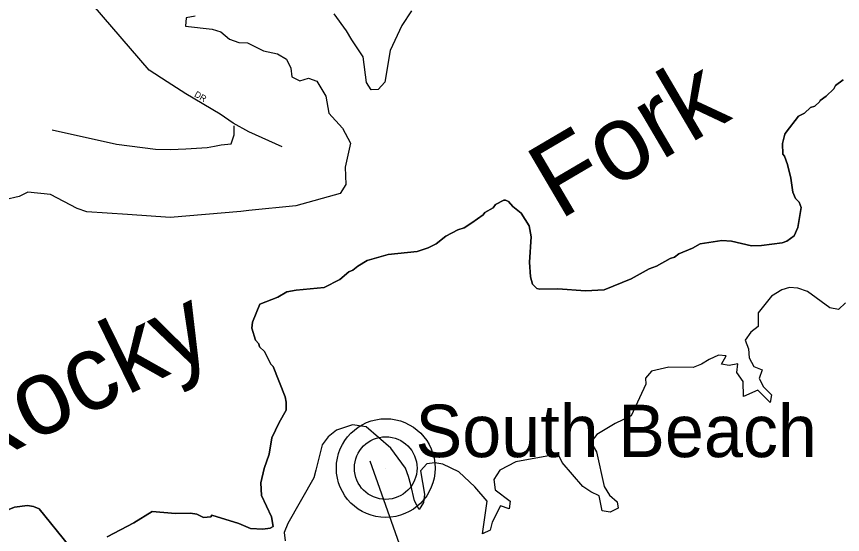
# Model space of a CAD drawing. Extents: x 1525783 to 1900577, y 218250 to 627376.
# Drawn here: x 1688647 to 1695217, y 431654 to 435775 of the extents above; entities that cross this region are included whole.
import ezdxf

# ---------------------------------------------------------------- set-up
doc = ezdxf.new("R2010")
doc.units = 0
for name, color, linetype in [('GM_X_County_Road', 7, 'Continuous'), ('GM_X_Major_Lake', 7, 'Continuous'), ('GM_X_Major_Lake_Text', 7, 'Continuous'), ('GM_X_Township', 7, 'Continuous'), ('GM_X_Township_Subdivision', 7, 'Continuous'), ('GM_X_Township_Subdivision_Text', 7, 'Continuous'), ('GM_X_Unincorporated', 7, 'Continuous'), ('GM_X_Unincorporated_Location', 7, 'Continuous'), ('GM_X_Unincorporated_Text', 7, 'Continuous')]:
    doc.layers.add(name, color=color, linetype=linetype)

msp = doc.modelspace()

# ---------------------------------------------------------------- linework, layer by layer
at = {"layer": 'GM_X_County_Road'}
msp.add_lwpolyline([(1692554.2, 429282.1), (1692503.5, 429590.5), (1692423.3, 429925.5), (1692333.5, 430190.4), (1692207.9, 430382), (1692106.6, 430502.8), (1692009.5, 430715.7), (1691880.1, 431003.7), (1691770.4, 431359.4), (1691460.8, 432237.5)], dxfattribs=at)
at = {"layer": 'GM_X_Major_Lake'}
for points in [[(1691789.1, 435819.9), (1691712.8, 435702.9), (1691618.8, 435504.1), (1691578, 435252.1), (1691524.8, 435194.9), (1691468.6, 435191.9), (1691431.6, 435250.7), (1691403.3, 435453.8), (1691315.6, 435589.7), (1691270.8, 435660.6), (1691173.1, 435796.8)], [(1690068, 435778.3), (1689995.5, 435763.6), (1689992.3, 435697.5), (1690202.4, 435675.7), (1690272.1, 435652.4), (1690341.2, 435595), (1690415, 435569.6), (1690485.1, 435566.4), (1690612.2, 435501.9), (1690724, 435477.9), (1690793.4, 435436.5), (1690830.2, 435363.7), (1690836.9, 435295.4)], [(1690836.9, 435295.4), (1690900.5, 435264.2), (1690969, 435285), (1691034.8, 435261.8), (1691106.7, 435142.2), (1691130.2, 435005.4), (1691240.3, 434887.2), (1691304.2, 434767.7), (1691262.5, 434575.9), (1691266, 434437.5), (1691220.5, 434368.1), (1690867.8, 434268.1), (1690494.2, 434232.7), (1690431.9, 434223.8), (1689869.5, 434175.7), (1689529.1, 434199.8), (1689206.7, 434221.6), (1689129, 434247.1), (1688918.6, 434359.1), (1688736.5, 434376.4), (1688667.7, 434343.5), (1688552.9, 434317.5)], [(1695240.6, 433496.5), (1695185.5, 433445.3), (1695115.6, 433458.6), (1694939.5, 433588.1), (1694861.8, 433613.5), (1694795.7, 433618.7), (1694735.3, 433601.7), (1694654, 433549), (1694547.3, 433418.5), (1694547.2, 433308.2), (1694488.2, 433263.1), (1694442.9, 433199.8), (1694469.7, 433131.1), (1694474.4, 433058.8), (1694513.2, 432989.9), (1694578.9, 432964.7), (1694555.5, 432894.9), (1694588.3, 432830.1), (1694653.3, 432764.8), (1694642.1, 432704.8), (1694543.7, 432802.8), (1694430.5, 432752.7), (1694426.7, 432871.1), (1694377.9, 432944.2), (1694385.2, 433012.2), (1694316.8, 432997.4), (1694254.9, 433010.5), (1694292.2, 433076.1), (1694232.1, 433081.1), (1694157.3, 433046.4), (1694096.4, 433009.4), (1694029.8, 432982.5), (1693837.3, 432985.9), (1693698.4, 432954.3), (1693651.2, 432898.9), (1693652.3, 432848.8), (1693535.3, 432598.1), (1693409.8, 432536.2), (1693263.8, 432448.5), (1693216.5, 432389.2), (1693261.2, 432312.2), (1693322.1, 432036.3), (1693362.9, 431967.4), (1693426.1, 431914.1), (1693433.2, 431863.9), (1693368.4, 431832.9), (1693306.5, 431842), (1693282.6, 431960.8), (1693215.1, 431994.1), (1693151.7, 432035.4)], [(1691740.9, 432180.9), (1691625.6, 432341.4), (1691428.3, 432511.4), (1691320.3, 432525.4), (1691191.2, 432483.5), (1691126, 432430.6), (1691078.7, 432367.2), (1691028.8, 432165.6), (1691011.6, 432103.7), (1690806.3, 431740.3), (1690776.8, 431668.7), (1690783.6, 431602.4)], [(1693151.7, 432035.4), (1692986.9, 432226.8), (1692963.8, 432277.4), (1692895.7, 432282.6), (1692620, 432231.4), (1692492.5, 432165.5), (1692443, 432092.1), (1692453.4, 432009.7), (1692574, 431919.3), (1692566.9, 431859.3), (1692497.2, 431882.6), (1692430.5, 431751.4), (1692415.3, 431689.5), (1692352.6, 431660.5), (1692389.6, 431918.6), (1692293.5, 432032.6), (1692165.4, 432153.3), (1692038.2, 432213.7), (1691974.3, 432224.9), (1691909.9, 432216), (1691860.8, 432160.7), (1691893.4, 431975.6), (1691884.1, 431909.6), (1691849, 431852), (1691812.2, 431920.9), (1691782.5, 432049.8), (1691765.7, 432116.3), (1691740.9, 432180.9)]]:
    msp.add_lwpolyline(points, dxfattribs=at)
at = {"layer": 'GM_X_Township'}
for points in [[(1689366.9, 431635.7), (1689579.5, 431747.3), (1689727.1, 431836.9), (1689911.1, 431820.8), (1690031.5, 431822.8), (1690081.4, 431815.2), (1690134.6, 431789.3), (1690193, 431795.4), (1690201.4, 431807.2), (1690415.7, 431741.8), (1690508.6, 431702.6), (1690606.7, 431697.3), (1690665.2, 431705.4), (1690689.7, 431718.7), (1690676.3, 431793.5), (1690596.2, 431965), (1690591.8, 432065.7), (1690616, 432179.5), (1690656.1, 432292.8), (1690676.8, 432422.7), (1690735.4, 432545.5), (1690793, 432642.1), (1690793.3, 432706.4), (1690784.8, 432748.9), (1690689.2, 432991.3), (1690669.8, 433010), (1690619.2, 433110.2), (1690580.5, 433147.6), (1690573.3, 433172), (1690548.2, 433198.9), (1690519.6, 433296.4), (1690523.3, 433344.5), (1690582.6, 433487.3), (1690727, 433542.8), (1690796.7, 433584.7), (1690871.4, 433598.4), (1691094.8, 433619.1), (1691219.5, 433683.4), (1691289.9, 433743.4), (1691322.4, 433756.4), (1691361.7, 433789.3), (1691437.6, 433835), (1691603.7, 433881.8), (1691835.3, 433906.4), (1691922.5, 433933.6), (1691984, 433967.8), (1692062.3, 434027.5), (1692158.4, 434078.7), (1692207.2, 434095.2), (1692268.7, 434133.3), (1692359.3, 434198.7), (1692372, 434216.4), (1692437.5, 434252.4), (1692458.5, 434279.9), (1692524, 434313.9), (1692536, 434313.5), (1692561.7, 434302.6), (1692594.4, 434263.3), (1692660.7, 434210.9), (1692725.3, 434110.3), (1692740.2, 434021.3), (1692729, 433820.7), (1692734.8, 433703.9), (1692752.8, 433647), (1692785.6, 433611.8), (1692809.6, 433607), (1692954, 433608.2), (1693172.2, 433593), (1693320.9, 433600.2), (1693536.6, 433687.6), (1693679.9, 433767.3), (1693736.9, 433789.6), (1693845.4, 433850.4), (1693879.9, 433861.3), (1693914.9, 433886.3), (1694024.9, 433932.9), (1694084.3, 433967.2), (1694257.8, 433993.6), (1694335.8, 433987), (1694493, 433951.7), (1694573.3, 433953.1), (1694738.7, 433975.9), (1694775.2, 433988.7), (1694832.9, 434031.1), (1694861.4, 434096.5), (1694889.1, 434254.4), (1694872.6, 434297.2), (1694843.5, 434326.3), (1694823.3, 434377.2), (1694807.2, 434488.3), (1694781, 434597.7), (1694757.4, 434664.8), (1694743.9, 434681.3), (1694740.9, 434765.9), (1694759.6, 434839.6), (1694770.2, 434855.4), (1694867.1, 434982.9), (1694914.1, 435007.5), (1694963.8, 435050.1), (1694996.4, 435063.1), (1695035.7, 435096), (1695040.1, 435107.9), (1695087.4, 435140.5), (1695147.8, 435200.8), (1695160.7, 435226.6), (1695222.5, 435270.8)], [(1695222.5, 435270.8), (1695160.7, 435226.6), (1695147.8, 435200.8), (1695087.4, 435140.5), (1695040.1, 435107.9), (1695035.7, 435096), (1694996.4, 435063.1), (1694963.8, 435050.1), (1694914.1, 435007.5), (1694867.1, 434982.9), (1694770.2, 434855.4), (1694759.6, 434839.6), (1694740.9, 434765.9), (1694743.9, 434681.3), (1694757.4, 434664.8), (1694781, 434597.7), (1694807.2, 434488.3), (1694823.3, 434377.2), (1694843.5, 434326.3), (1694872.6, 434297.2), (1694889.1, 434254.4), (1694861.4, 434096.5), (1694832.9, 434031.1), (1694775.2, 433988.7), (1694738.7, 433975.9), (1694573.3, 433953.1), (1694493, 433951.7), (1694335.8, 433987), (1694257.8, 433993.6), (1694084.3, 433967.2), (1694024.9, 433932.9), (1693914.9, 433886.3), (1693879.9, 433861.3), (1693845.4, 433850.4), (1693736.9, 433789.6), (1693679.9, 433767.3), (1693536.6, 433687.6), (1693320.9, 433600.2), (1693172.2, 433593), (1692954, 433608.2), (1692809.6, 433607), (1692785.6, 433611.8), (1692752.8, 433647), (1692734.8, 433703.9), (1692729, 433820.7), (1692740.2, 434021.3), (1692725.3, 434110.3), (1692660.7, 434210.9), (1692594.4, 434263.3), (1692561.7, 434302.6), (1692536, 434313.5), (1692524, 434313.9), (1692458.5, 434279.9), (1692437.5, 434252.4), (1692372, 434216.4), (1692359.3, 434198.7), (1692268.7, 434133.3), (1692207.2, 434095.2), (1692158.4, 434078.7), (1692062.3, 434027.5), (1691984, 433967.8), (1691922.5, 433933.6), (1691835.3, 433906.4), (1691603.7, 433881.8), (1691437.6, 433835), (1691361.7, 433789.3), (1691322.4, 433756.4), (1691289.9, 433743.4), (1691219.5, 433683.4), (1691094.8, 433619.1), (1690871.4, 433598.4), (1690796.7, 433584.7), (1690727, 433542.8), (1690582.6, 433487.3), (1690523.3, 433344.5), (1690519.6, 433296.4), (1690548.2, 433198.9), (1690573.3, 433172), (1690580.5, 433147.6), (1690619.2, 433110.2), (1690669.8, 433010), (1690689.2, 432991.3), (1690784.8, 432748.9), (1690793.3, 432706.4), (1690793, 432642.1), (1690735.4, 432545.5), (1690676.8, 432422.7), (1690656.1, 432292.8), (1690616, 432179.5), (1690591.8, 432065.7), (1690596.2, 431965), (1690676.3, 431793.5), (1690689.7, 431718.7), (1690665.2, 431705.4), (1690606.7, 431697.3), (1690508.6, 431702.6), (1690415.7, 431741.8), (1690201.4, 431807.2), (1690193, 431795.4), (1690134.6, 431789.3), (1690081.4, 431815.2), (1690031.5, 431822.8), (1689911.1, 431820.8), (1689727.1, 431836.9), (1689579.5, 431747.3), (1689366.9, 431635.7)], [(1688302.6, 431604.5), (1688338.7, 431659.6), (1688395.2, 431726.1), (1688586.3, 431852.4), (1688631.1, 431871.1), (1688733.9, 431883.8), (1688781.7, 431876.2), (1688827.2, 431858.6), (1689063.5, 431567.3)], [(1689063.5, 431567.3), (1688827.2, 431858.6), (1688781.7, 431876.2), (1688733.9, 431883.8), (1688631.1, 431871.1), (1688586.3, 431852.4), (1688395.2, 431726.1), (1688338.7, 431659.6), (1688302.6, 431604.5)]]:
    msp.add_lwpolyline(points, dxfattribs=at)
at = {"layer": 'GM_X_Township_Subdivision'}
for points in [[(1690369.5, 434926.2), (1690268.3, 434997.9), (1689993, 435160.9), (1689845.5, 435256.5), (1689701.9, 435348.1), (1689108.6, 436041.7), (1689027.2, 436140.7), (1688367.5, 437256.4), (1688247.6, 437451.6)], [(1688929.4, 434873.3), (1689441.8, 434760.4), (1689752.3, 434719.5), (1689870.6, 434716.5), (1689993, 434721.4), (1690163.6, 434731.9), (1690221.1, 434742.9), (1690274.1, 434753), (1690354.4, 434762.4), (1690377.1, 434834.4), (1690377.8, 434906.6)], [(1690761.3, 434738.7), (1690493.7, 434857.5), (1690369.5, 434926.2)]]:
    msp.add_lwpolyline(points, dxfattribs=at)
at = {"layer": 'GM_X_Unincorporated'}
for radius in [392.8, 249]:
    msp.add_circle((1691584.2, 432182.3), radius, dxfattribs=at)
at = {"layer": 'GM_X_Unincorporated_Location'}
msp.add_line((1691584.2, 432182.3), (1691584.2, 432182.3), dxfattribs=at)

# ---------------------------------------------------------------- texts
at = {"layer": 'GM_X_Major_Lake_Text'}
for s, height, rotation, p in [('Fork', 600.12, 30.46689, (1692965.9, 434152.1)), ('Rocky', 600.01, 26.1349, (1688241.4, 432128.6))]:
    msp.add_text(s, height=height, rotation=rotation, dxfattribs=at).set_placement(p)
at = {"layer": 'GM_X_Township_Subdivision_Text'}
msp.add_text('DR', height=50, rotation=329.54176, dxfattribs=at).set_placement((1690056.6, 435142.4))
at = {"layer": 'GM_X_Unincorporated_Text'}
msp.add_text('South Beach', height=417, rotation=0.00001, dxfattribs=at).set_placement((1691820.7, 432269.7))

doc.saveas('drawing.dxf')
